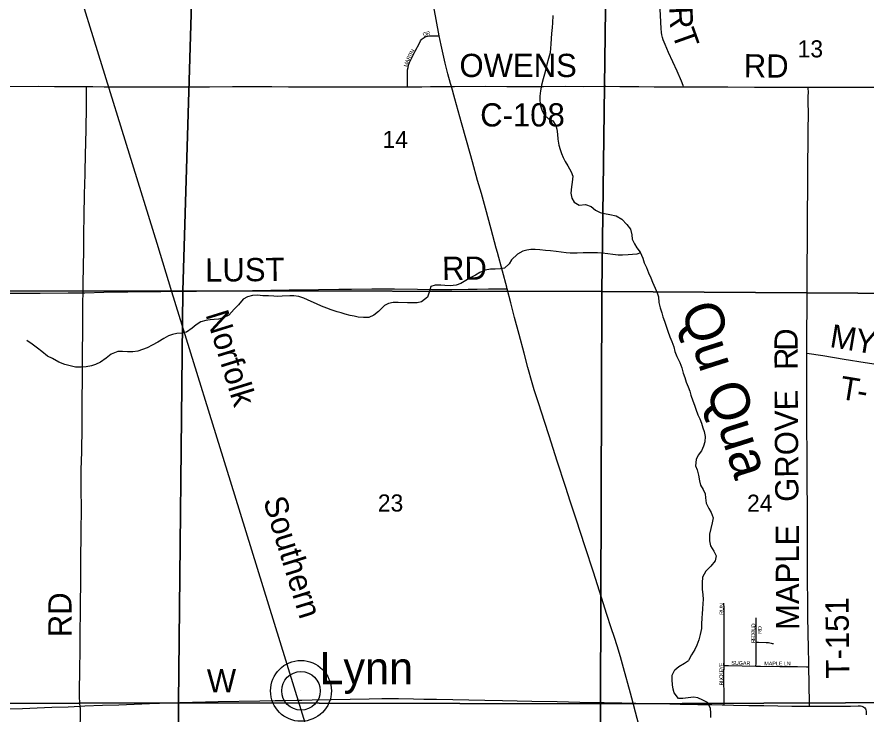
# Model space of a CAD drawing. Extents: x 1584893 to 1934202, y 663575 to 1091909.
# Drawn here: x 1795936 to 1806914, y 910478 to 919483 of the extents above; entities that cross this region are included whole.
import ezdxf

# ---------------------------------------------------------------- set-up
doc = ezdxf.new("R2010")
doc.units = 0
for name, color, linetype in [('GM_X_County_Road', 7, 'Continuous'), ('GM_X_County_Road_Text', 7, 'Continuous'), ('GM_X_Minor_River', 7, 'Continuous'), ('GM_X_Minor_River_Text', 7, 'Continuous'), ('GM_X_Rail_Line', 7, 'Continuous'), ('GM_X_Rail_Line_Text', 7, 'Continuous'), ('GM_X_Section', 7, 'Continuous'), ('GM_X_Section_Text', 7, 'Continuous'), ('GM_X_State_Route', 7, 'Continuous'), ('GM_X_Township_Road', 7, 'Continuous'), ('GM_X_Township_Road_Text', 7, 'Continuous'), ('GM_X_Township_Subdivision', 7, 'Continuous'), ('GM_X_Township_Subdivision_Text', 7, 'Continuous'), ('GM_X_Unincorporated', 7, 'Continuous'), ('GM_X_Unincorporated_Location', 7, 'Continuous'), ('GM_X_Unincorporated_Text', 7, 'Continuous')]:
    doc.layers.add(name, color=color, linetype=linetype)

msp = doc.modelspace()

# ---------------------------------------------------------------- linework, layer by layer
at = {"layer": 'GM_X_County_Road'}
for points in [[(1791635, 918589), (1791663, 918588), (1791877, 918590), (1792467, 918590), (1792845, 918588), (1793255, 918588), (1793517, 918585), (1793632, 918585), (1793928, 918585), (1794387, 918583), (1794617, 918581), (1794732, 918582), (1794830, 918582), (1795060, 918585), (1795207, 918585), (1795601, 918585), (1796208, 918587), (1796422, 918586), (1796701, 918585), (1796834, 918584)], [(1796834, 918584), (1796914, 918583), (1797061, 918582), (1797143, 918582), (1797258, 918580), (1797373, 918581), (1797537, 918581), (1797898, 918580), (1798161, 918580), (1798423, 918582), (1798719, 918583), (1799047, 918583), (1799227, 918583), (1799441, 918582), (1799670, 918582), (1800048, 918582), (1800441, 918581), (1800704, 918580), (1800981, 918581)], [(1800981, 918581), (1801163, 918582), (1801278, 918584), (1801426, 918584), (1801546, 918585)], [(1801546, 918585), (1801584, 918585), (1801983, 918588), (1802262, 918586), (1802307, 918586)], [(1802307, 918586), (1802459, 918585), (1802737, 918584), (1803016, 918587), (1803246, 918586), (1803525, 918587), (1803539, 918587)], [(1803539, 918587), (1803721, 918585), (1803967, 918584), (1804164, 918582), (1804295, 918582), (1804508, 918582), (1804544, 918582)], [(1804544, 918582), (1804738, 918582), (1804902, 918581), (1805115, 918580), (1805460, 918578), (1805788, 918577), (1805984, 918577), (1806154, 918578)], [(1806154, 918578), (1806181, 918578), (1806509, 918576), (1806788, 918576), (1806985, 918577), (1807214, 918575), (1807362, 918574), (1807594, 918576)]]:
    msp.add_lwpolyline(points, dxfattribs=at)
at = {"layer": 'GM_X_Minor_River'}
for points in [[(1802857, 919504), (1802851, 919406), (1802846, 919346), (1802841, 919268), (1802834, 919205), (1802831, 919131), (1802825, 919079), (1802820, 919019), (1802799, 918947), (1802780, 918871), (1802765, 918807), (1802748, 918745), (1802733, 918684), (1802710, 918602), (1802695, 918528), (1802690, 918458), (1802689, 918404), (1802698, 918334), (1802717, 918272), (1802749, 918213), (1802800, 918166), (1802856, 918140), (1802893, 918083), (1802908, 918033), (1802917, 917967), (1802922, 917903), (1802935, 917828), (1802950, 917772), (1802968, 917720), (1802989, 917668), (1803014, 917617), (1803051, 917559), (1803094, 917482), (1803114, 917428), (1803106, 917350), (1803096, 917288), (1803088, 917206), (1803102, 917144), (1803133, 917089), (1803198, 917050), (1803276, 917059), (1803350, 917036), (1803405, 916988), (1803469, 916955), (1803523, 916942), (1803593, 916931), (1803676, 916916), (1803746, 916873), (1803813, 916802), (1803858, 916741), (1803877, 916667), (1803882, 916611), (1803909, 916552), (1803943, 916502), (1803982, 916445), (1804019, 916369), (1804036, 916305), (1804067, 916246), (1804092, 916178), (1804123, 916115), (1804142, 916057), (1804179, 915978), (1804204, 915918), (1804220, 915868), (1804227, 915794), (1804244, 915725), (1804265, 915659), (1804276, 915609), (1804297, 915553), (1804343, 915424), (1804366, 915352), (1804394, 915289), (1804417, 915221), (1804432, 915161), (1804457, 915098), (1804496, 915018), (1804521, 914949), (1804538, 914883), (1804559, 914825), (1804580, 914764), (1804603, 914706), (1804625, 914648), (1804640, 914597), (1804665, 914525), (1804684, 914469)], [(1803987, 916434), (1803939, 916420), (1803887, 916415), (1803827, 916409), (1803757, 916404), (1803701, 916407), (1803633, 916414), (1803568, 916425), (1803492, 916432), (1803434, 916435), (1803366, 916434), (1803310, 916435), (1803248, 916437), (1803172, 916432), (1803082, 916432), (1803030, 916436), (1802964, 916445), (1802900, 916452), (1802824, 916461), (1802762, 916468), (1802690, 916475), (1802630, 916478), (1802574, 916479), (1802520, 916471), (1802470, 916458), (1802399, 916419), (1802322, 916344), (1802292, 916293), (1802231, 916237), (1802181, 916230), (1802111, 916227), (1802049, 916224), (1801983, 916211), (1801912, 916180), (1801856, 916148), (1801799, 916119), (1801668, 916041), (1801606, 916020), (1801532, 916009), (1801462, 916012), (1801410, 916019), (1801336, 916020), (1801282, 916000), (1801263, 915941), (1801236, 915863), (1801161, 915804), (1801103, 915791), (1801035, 915790), (1800977, 915792), (1800859, 915794), (1800795, 915793), (1800734, 915782), (1800682, 915756), (1800605, 915679), (1800546, 915632), (1800480, 915601), (1800410, 915600), (1800344, 915605), (1800292, 915616), (1800240, 915626), (1800175, 915643), (1800121, 915660), (1800069, 915675), (1799995, 915698), (1799936, 915719), (1799870, 915746), (1799804, 915777), (1799735, 915809), (1799639, 915851), (1799576, 915872), (1799510, 915881), (1799458, 915879), (1799362, 915875), (1799306, 915873), (1799254, 915874), (1799182, 915881), (1799112, 915882), (1799040, 915887), (1798978, 915884), (1798914, 915867), (1798857, 915836), (1798798, 915766), (1798741, 915707), (1798672, 915630), (1798600, 915597), (1798540, 915580), (1798484, 915573), (1798431, 915569), (1798373, 915562), (1798311, 915545), (1798251, 915504), (1798200, 915464), (1798123, 915411), (1798063, 915398), (1798001, 915393), (1797945, 915382), (1797893, 915363), (1797832, 915331), (1797753, 915282), (1797683, 915243), (1797618, 915210)], [(1797618, 915210), (1797558, 915185), (1797496, 915166), (1797430, 915157), (1797364, 915158), (1797300, 915161), (1797236, 915160), (1797151, 915127), (1797087, 915076), (1797016, 915025), (1796951, 914993), (1796899, 914974), (1796827, 914965), (1796763, 914960), (1796693, 914961), (1796621, 914974), (1796553, 914993), (1796476, 915024), (1796393, 915071), (1796331, 915102), (1796258, 915163), (1796202, 915204), (1796133, 915257), (1796064, 915304)], [(1804684, 914469), (1804703, 914416), (1804730, 914342), (1804754, 914292), (1804775, 914237), (1804794, 914177), (1804809, 914127), (1804824, 914065), (1804819, 913993), (1804801, 913939), (1804774, 913879), (1804735, 913822), (1804706, 913768), (1804699, 913684), (1804718, 913634), (1804739, 913562), (1804752, 913491), (1804762, 913433), (1804799, 913379), (1804824, 913324), (1804827, 913272), (1804836, 913200), (1804871, 913134), (1804899, 913081), (1804928, 913011), (1804915, 912947), (1804896, 912873), (1804881, 912803), (1804880, 912717), (1804893, 912651), (1804936, 912580), (1804965, 912522), (1804952, 912458), (1804895, 912389), (1804830, 912324), (1804789, 912248), (1804784, 912172), (1804785, 912088), (1804794, 912020), (1804797, 911958), (1804794, 911906), (1804789, 911836), (1804786, 911774), (1804782, 911720), (1804775, 911640), (1804774, 911582), (1804759, 911506), (1804740, 911436), (1804717, 911369), (1804690, 911313), (1804647, 911244), (1804608, 911170)], [(1804898, 910432), (1804897, 910488), (1804894, 910553), (1804855, 910626), (1804795, 910659), (1804727, 910688), (1804673, 910694), (1804605, 910689), (1804535, 910678), (1804480, 910679), (1804423, 910750), (1804412, 910800), (1804401, 910857), (1804398, 910919), (1804399, 910979), (1804432, 911049), (1804485, 911092), (1804555, 911137), (1804608, 911170)]]:
    msp.add_lwpolyline(points, dxfattribs=at)
at = {"layer": 'GM_X_Rail_Line'}
msp.add_lwpolyline([(1805021, 887893), (1804486, 891954), (1804003, 895609), (1803961, 895916), (1803924, 896196), (1803901, 896361), (1803879, 896513), (1803854, 896661), (1803823, 896811), (1803791, 896951), (1803759, 897065), (1803720, 897204), (1803662, 897392), (1803609, 897569), (1803428, 898158), (1802836, 900072), (1801234, 905260), (1799408, 911174), (1798749, 913306), (1797936, 915934), (1797744, 916556), (1796674, 920025)], dxfattribs=at)
at = {"layer": 'GM_X_Section'}
for points in [[(1793039, 921261), (1798238, 921241), (1798079, 915947), (1792936, 915937)], [(1798238, 921241), (1803557, 921248), (1803490, 915936), (1798079, 915947)], [(1803557, 921248), (1806176, 921164), (1808825, 921250), (1808826, 921094), (1808780, 915903), (1803490, 915936)], [(1792936, 915937), (1798079, 915947), (1798022, 910623), (1792866, 910606)], [(1798079, 915947), (1803490, 915936), (1803473, 910609), (1798022, 910623)], [(1803490, 915936), (1808780, 915903), (1808777, 915761), (1808744, 910631), (1803473, 910609)], [(1798022, 910623), (1797981, 905272), (1792732, 905272), (1792866, 910606)], [(1803473, 910609), (1803482, 905286), (1797981, 905272), (1798022, 910623)], [(1808744, 910631), (1808747, 910383), (1808772, 905368), (1803482, 905286), (1803473, 910609)]]:
    msp.add_lwpolyline(points, close=True, dxfattribs=at)
at = {"layer": 'GM_X_State_Route'}
for points in [[(1802126, 916496), (1802060, 916742), (1801986, 917011), (1801933, 917201), (1801884, 917370), (1801819, 917612), (1801790, 917720), (1801743, 917886), (1801678, 918117), (1801591, 918425), (1801546, 918585), (1801535, 918622), (1801499, 918749), (1801465, 918886), (1801430, 919042), (1801413, 919118), (1801390, 919240), (1801320, 919612)], [(1802262, 915991), (1802207, 916197), (1802141, 916441), (1802126, 916496)], [(1804054, 910013), (1803925, 910500), (1803893, 910619), (1803858, 910748), (1803769, 911074), (1803729, 911216), (1803686, 911357), (1803652, 911467), (1803611, 911591), (1803555, 911763), (1803485, 911982), (1803381, 912309), (1803275, 912636), (1803157, 912996), (1803086, 913215), (1803020, 913418), (1802914, 913745), (1802809, 914070), (1802748, 914259), (1802676, 914484), (1802617, 914664), (1802590, 914755), (1802534, 914954), (1802484, 915138), (1802422, 915379), (1802363, 915601), (1802314, 915791), (1802267, 915970), (1802264, 915982), (1802262, 915991)]]:
    msp.add_lwpolyline(points, dxfattribs=at)
at = {"layer": 'GM_X_Township_Road'}
for points in [[(1804544, 918582), (1804538, 918596), (1804517, 918653), (1804460, 918783), (1804352, 919023), (1804305, 919128), (1804281, 919188), (1804271, 919219), (1804264, 919251), (1804259, 919283), (1804255, 919332), (1804233, 919758)], [(1796789, 915921), (1796791, 916043), (1796797, 916470), (1796800, 916683), (1796804, 916913), (1796809, 917192), (1796815, 917454), (1796822, 917733), (1796824, 917831), (1796832, 918291), (1796833, 918422), (1796833, 918504), (1796833, 918562), (1796834, 918584)], [(1806136, 915141), (1806137, 915459), (1806138, 915547), (1806139, 915595), (1806140, 915693), (1806141, 915841), (1806141, 916054), (1806142, 916283), (1806143, 916562), (1806146, 916676), (1806146, 916829), (1806147, 917004), (1806148, 917217), (1806148, 917266), (1806150, 917463), (1806150, 917561), (1806151, 917660), (1806152, 917791), (1806152, 917938), (1806155, 918085), (1806156, 918167), (1806156, 918249), (1806155, 918373), (1806155, 918454), (1806156, 918511), (1806154, 918563), (1806154, 918578)], [(1792947, 915930), (1792971, 915929), (1793053, 915927), (1793332, 915925), (1793775, 915922), (1793972, 915922), (1794267, 915920), (1794579, 915921), (1794759, 915920), (1795038, 915916), (1795252, 915915), (1795629, 915915), (1795941, 915915), (1796236, 915917), (1796597, 915920), (1796789, 915921)], [(1796751, 910579), (1796750, 910586), (1796748, 910598), (1796746, 910610), (1796746, 910620), (1796746, 910636), (1796745, 910686), (1796744, 910767), (1796748, 911047), (1796750, 911308), (1796753, 911457), (1796757, 911870), (1796759, 912212), (1796762, 912410), (1796762, 912543), (1796766, 912735), (1796765, 912899), (1796767, 913063), (1796767, 913177), (1796764, 913338), (1796764, 913453), (1796765, 913633), (1796772, 913863), (1796775, 913978), (1796776, 914075), (1796777, 914157), (1796778, 914370), (1796778, 914485), (1796781, 914862), (1796782, 915059), (1796785, 915518), (1796787, 915797), (1796789, 915921)], [(1796789, 915921), (1796810, 915921), (1797056, 915926), (1797368, 915931), (1797631, 915936), (1797795, 915938), (1797909, 915939), (1797959, 915940), (1798123, 915940), (1798254, 915941), (1798484, 915943), (1798976, 915951), (1799451, 915958), (1799632, 915960), (1799829, 915962), (1800091, 915967), (1800255, 915968), (1800518, 915971), (1800616, 915971), (1800813, 915969), (1801108, 915966), (1801289, 915963), (1801420, 915962), (1801551, 915961), (1801764, 915965), (1801879, 915968), (1802026, 915971), (1802124, 915971), (1802246, 915971), (1802267, 915970)], [(1806136, 915141), (1806341, 915108), (1806617, 915063), (1806892, 915019), (1807087, 914988), (1807249, 914965), (1807527, 914931), (1807673, 914915), (1807853, 914899), (1808000, 914886), (1808180, 914870), (1808393, 914852), (1808491, 914843)], [(1806162, 911086), (1806161, 911147), (1806156, 911321), (1806150, 911737), (1806149, 911869), (1806148, 911984), (1806147, 912148), (1806147, 912328), (1806147, 912591), (1806147, 912837), (1806146, 913149), (1806140, 913455), (1806139, 913774), (1806138, 914250), (1806137, 914655), (1806136, 915030), (1806136, 915141)], [(1806170, 910578), (1806170, 910604), (1806165, 910868), (1806162, 911086)], [(1792885, 910621), (1792941, 910619), (1793187, 910610), (1793416, 910603), (1793793, 910590), (1794072, 910579), (1794580, 910563), (1794974, 910548), (1795285, 910537), (1795433, 910534), (1795532, 910535), (1795745, 910543), (1796007, 910551), (1796384, 910565), (1796597, 910573), (1796751, 910579)], [(1796751, 910579), (1796811, 910582), (1797040, 910591), (1797253, 910598), (1797647, 910613), (1798040, 910627), (1798532, 910638), (1799074, 910647), (1799270, 910651), (1799385, 910653), (1799549, 910656), (1799615, 910659), (1799746, 910661), (1799992, 910666), (1800484, 910675), (1800648, 910677), (1800861, 910679), (1801058, 910676), (1801189, 910672), (1801353, 910670), (1801566, 910665), (1801976, 910657), (1802206, 910651), (1802583, 910644), (1802911, 910638), (1803206, 910631), (1803485, 910626), (1803518, 910626), (1803748, 910621), (1803834, 910620), (1803893, 910619)], [(1803893, 910619), (1803926, 910619), (1804073, 910615), (1804205, 910613), (1804368, 910608), (1804500, 910605), (1804730, 910602), (1804910, 910600), (1805041, 910597), (1805069, 910596)], [(1796713, 907971), (1796715, 908096), (1796714, 908275), (1796718, 908489), (1796722, 908669), (1796729, 909095), (1796736, 909456), (1796745, 909981), (1796756, 910457), (1796756, 910522), (1796756, 910541), (1796755, 910553), (1796753, 910568), (1796751, 910579)], [(1805069, 910596), (1805189, 910593), (1805386, 910588), (1805583, 910586), (1805764, 910582), (1805944, 910581), (1806158, 910579), (1806170, 910578)], [(1806170, 910578), (1806306, 910578), (1806503, 910580), (1806601, 910581), (1806699, 910581), (1806798, 910583), (1806831, 910582), (1806846, 910580), (1806861, 910575), (1806874, 910568), (1806885, 910558), (1806894, 910546), (1806900, 910532), (1806903, 910516), (1806904, 910501), (1806904, 910486), (1806903, 910469)]]:
    msp.add_lwpolyline(points, dxfattribs=at)
at = {"layer": 'GM_X_Township_Subdivision'}
for points in [[(1800981, 918581), (1800981, 918599), (1800979, 918665), (1800978, 918748), (1800981, 918798), (1800986, 918830), (1800994, 918862), (1801005, 918894), (1801025, 918939), (1801079, 919042), (1801132, 919145), (1801147, 919174), (1801157, 919187), (1801168, 919199), (1801181, 919209), (1801194, 919219), (1801208, 919226), (1801222, 919232), (1801238, 919236), (1801254, 919238), (1801271, 919240), (1801304, 919240), (1801390, 919240)], [(1805067, 911725), (1805067, 911845), (1805066, 911911)], [(1805067, 911107), (1805067, 911168), (1805067, 911267), (1805067, 911269), (1805067, 911663), (1805067, 911725)], [(1805480, 911408), (1805480, 911612), (1805481, 911678), (1805481, 911719)], [(1805479, 911098), (1805480, 911130), (1805480, 911280), (1805480, 911408)], [(1805480, 911408), (1805513, 911406), (1805610, 911403), (1805642, 911400), (1805674, 911395), (1805689, 911391), (1805705, 911387)], [(1805069, 910596), (1805068, 910640), (1805066, 911003), (1805067, 911086), (1805067, 911107)], [(1805067, 911107), (1805109, 911106), (1805125, 911106), (1805479, 911098)], [(1805479, 911098), (1805538, 911097), (1805786, 911092), (1806018, 911090), (1806133, 911087), (1806162, 911086)]]:
    msp.add_lwpolyline(points, dxfattribs=at)
at = {"layer": 'GM_X_Unincorporated'}
for radius in [393, 249]:
    msp.add_circle((1799603, 910777), radius, dxfattribs=at)
at = {"layer": 'GM_X_Unincorporated_Location'}
msp.add_line((1799603, 910777), (1799603, 910777), dxfattribs=at)

# ---------------------------------------------------------------- texts
at = {"layer": 'GM_X_County_Road_Text'}
for s, rotation, p in [('OWENS', 0, (1801650, 918707)), ('RD', 359.5457, (1805321, 918703)), ('C-108', 0, (1801918, 918068))]:
    msp.add_text(s, height=300, rotation=rotation, dxfattribs=at).set_placement(p)
at = {"layer": 'GM_X_Minor_River_Text'}
msp.add_text('Qu Qua', height=500.1, rotation=287.5789, dxfattribs=at).set_placement((1804506, 915718))
at = {"layer": 'GM_X_Rail_Line_Text'}
for s, rotation, p in [('Norfolk', 287.1986, (1798368, 915640)), ('Southern', 287.2602, (1799112, 913238))]:
    msp.add_text(s, height=299, rotation=rotation, dxfattribs=at).set_placement(p)
at = {"layer": 'GM_X_Section_Text'}
for s, p in [('13', (1806017, 918961)), ('14', (1800656, 917790)), ('23', (1800596, 913094)), ('24', (1805364, 913091))]:
    msp.add_text(s, height=221, rotation=0, dxfattribs=at).set_placement(p)
at = {"layer": 'GM_X_Township_Road_Text'}
for s, rotation, p in [('R', 273.0015, (1804358, 919612)), ('T', 289.6445, (1804389, 919273)), ('LUST', 0.5504, (1798367, 916063)), ('RD', 0.4759, (1801426, 916085)), ('D', 89.4354, (1806017, 915169)), ('M', 350.5828, (1806422, 915221)), ('Y', 350.59, (1806743, 915167)), ('R', 90.6791, (1806020, 914925)), ('T', 350.7498, (1806547, 914551)), ('GROVE', 90.3851, (1806029, 913220)), ('-', 350.8277, (1806769, 914515)), ('MAPLE', 90.2034, (1806038, 911564)), ('RD', 90, (1796640, 911470)), ('T-151', 90.5557, (1806685, 910939)), ('W', 0.7281, (1798391, 910756))]:
    msp.add_text(s, height=300, rotation=rotation, dxfattribs=at).set_placement(p)
at = {"layer": 'GM_X_Township_Subdivision_Text'}
for s, rotation, p in [('D', 22.0449, (1801189, 919227)), ('R', 9.2188, (1801227, 919242)), ('N', 63.4347, (1801051, 919009)), ('R', 63.6304, (1801008, 918923)), ('T', 63.4349, (1801026, 918958)), ('I', 63.3958, (1801041, 918990)), ('M', 73.5066, (1800977, 918834)), ('A', 67.1229, (1800991, 918883)), ('RUN', 90, (1805059, 911760)), ('D', 85.7555, (1805469, 911597)), ('U', 89.8251, (1805469, 911554)), ('RD', 90, (1805554, 911514)), ('B', 89.9514, (1805469, 911514)), ('D', 89.9688, (1805469, 911470)), ('E', 89.9453, (1805469, 911435)), ('R', 89.9757, (1805469, 911395)), ('SUGAR', 358.7818, (1805161, 911114)), ('MAPLE', 0, (1805588, 911105)), ('LN', 0, (1805839, 911105)), ('E', 88.4696, (1805056, 911016)), ('Y', 88.1418, (1805057, 911051)), ('E', 88.146, (1805058, 911095)), ('C', 91.5969, (1805057, 910933)), ('K', 90.5028, (1805056, 910972)), ('U', 91.5929, (1805058, 910889)), ('B', 91.6033, (1805059, 910849))]:
    msp.add_text(s, height=50, rotation=rotation, dxfattribs=at).set_placement(p)
at = {"layer": 'GM_X_Unincorporated_Text'}
msp.add_text('Lynn', height=417, rotation=0, dxfattribs=at).set_placement((1799842, 910863))

doc.saveas('drawing.dxf')
